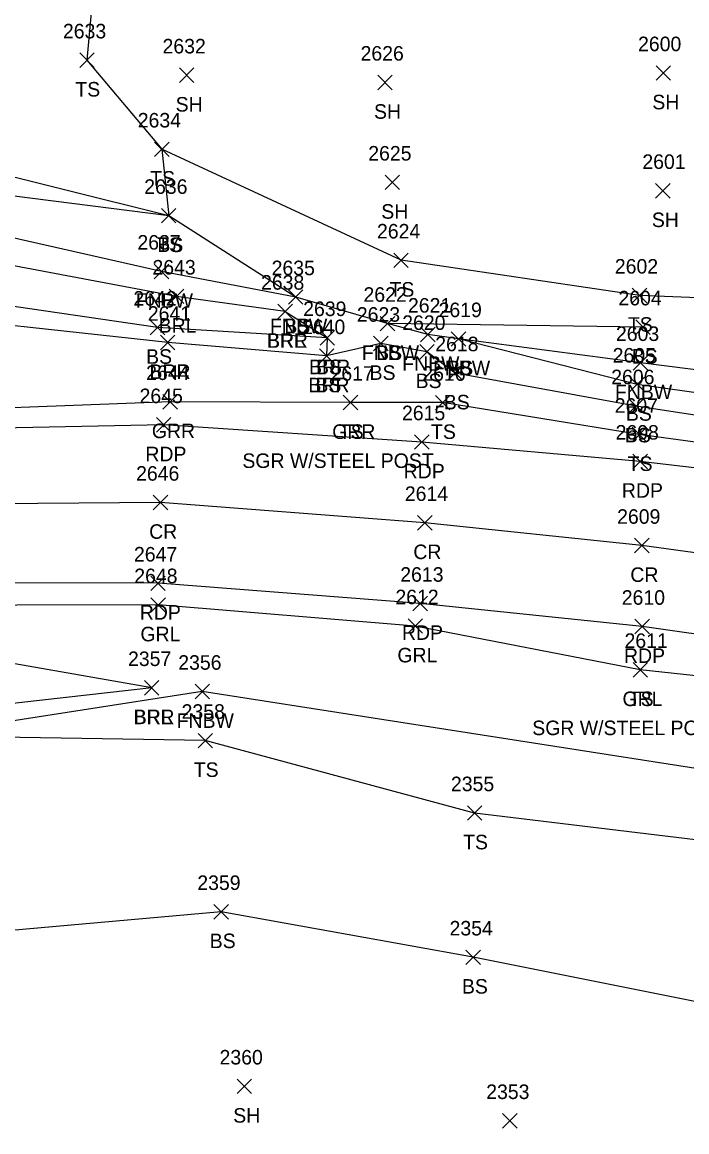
# Model space of a CAD drawing. Extents: x 1443590 to 1445966, y 578314 to 580556.
# Drawn here: x 1444676.4 to 1444767.8, y 579055 to 579207.6 of the extents above; entities that cross this region are included whole.
import ezdxf

# ---------------------------------------------------------------- set-up
doc = ezdxf.new("R2010")
doc.units = 0
for name, color, linetype in [('L_A', 7, 'Continuous'), ('L_I', 7, 'Continuous'), ('L_TIC', 7, 'Continuous'), ('LABL', 7, 'Continuous'), ('LELB', 7, 'Continuous'), ('LFNC', 7, 'Continuous'), ('P_A', 7, 'Continuous'), ('P_I', 7, 'Continuous'), ('P_TIC', 7, 'Continuous'), ('PET', 7, 'Continuous'), ('PRC', 7, 'Continuous'), ('R_A', 7, 'Continuous'), ('R_C', 7, 'Continuous'), ('R_I', 7, 'Continuous'), ('R_TIC', 7, 'Continuous'), ('RGR', 7, 'Continuous')]:
    doc.layers.add(name, color=color, linetype=linetype)

msp = doc.modelspace()

# ---------------------------------------------------------------- linework, layer by layer
at = {"layer": 'L_TIC'}
for points in [[(1444684.3, 579201.42), (1444686.3, 579203.42)], [(1444686.3, 579201.42), (1444684.3, 579203.42)], [(1444763.55, 579199.66), (1444765.55, 579201.66)], [(1444765.55, 579199.66), (1444763.55, 579201.66)], [(1444698, 579199.35), (1444700, 579201.35)], [(1444700, 579199.35), (1444698, 579201.35)], [(1444725.28, 579198.36), (1444727.28, 579200.36)], [(1444727.28, 579198.36), (1444725.28, 579200.36)], [(1444694.59, 579189.16), (1444696.59, 579191.16)], [(1444696.59, 579189.16), (1444694.59, 579191.16)], [(1444694.59, 579189.16), (1444696.59, 579191.16)], [(1444696.59, 579189.16), (1444694.59, 579191.16)], [(1444726.29, 579184.61), (1444728.29, 579186.61)], [(1444728.29, 579184.61), (1444726.29, 579186.61)], [(1444763.49, 579183.46), (1444765.49, 579185.46)], [(1444765.49, 579183.46), (1444763.49, 579185.46)], [(1444695.54, 579180.03), (1444697.54, 579182.03)], [(1444697.54, 579180.03), (1444695.54, 579182.03)], [(1444695.54, 579180.03), (1444697.54, 579182.03)], [(1444697.54, 579180.03), (1444695.54, 579182.03)], [(1444727.49, 579173.89), (1444729.49, 579175.89)], [(1444729.49, 579173.89), (1444727.49, 579175.89)], [(1444694.54, 579172.36), (1444696.54, 579174.36)], [(1444696.54, 579172.36), (1444694.54, 579174.36)], [(1444760.27, 579169.06), (1444762.27, 579171.06)], [(1444762.27, 579169.06), (1444760.27, 579171.06)], [(1444696.6, 579168.93), (1444698.6, 579170.93)], [(1444698.6, 579168.93), (1444696.6, 579170.93)], [(1444713, 579168.84), (1444715, 579170.84)], [(1444715, 579168.84), (1444713, 579170.84)], [(1444713, 579168.84), (1444715, 579170.84)], [(1444715, 579168.84), (1444713, 579170.84)], [(1444711.54, 579166.85), (1444713.54, 579168.85)], [(1444713.54, 579166.85), (1444711.54, 579168.85)], [(1444711.54, 579166.85), (1444713.54, 579168.85)], [(1444713.54, 579166.85), (1444711.54, 579168.85)], [(1444693.99, 579164.65), (1444695.99, 579166.65)], [(1444695.99, 579164.65), (1444693.99, 579166.65)], [(1444725.63, 579165.18), (1444727.63, 579167.18)], [(1444727.63, 579165.18), (1444725.63, 579167.18)], [(1444725.63, 579165.18), (1444727.63, 579167.18)], [(1444727.63, 579165.18), (1444725.63, 579167.18)], [(1444760.77, 579164.69), (1444762.77, 579166.69)], [(1444762.77, 579164.69), (1444760.77, 579166.69)], [(1444717.35, 579163.22), (1444719.35, 579165.22)], [(1444719.35, 579163.22), (1444717.35, 579165.22)], [(1444717.35, 579163.22), (1444719.35, 579165.22)], [(1444719.35, 579163.22), (1444717.35, 579165.22)], [(1444731.18, 579163.69), (1444733.18, 579165.69)], [(1444733.18, 579163.69), (1444731.18, 579165.69)], [(1444735.4, 579163.07), (1444737.4, 579165.07)], [(1444737.4, 579163.07), (1444735.4, 579165.07)], [(1444735.4, 579163.07), (1444737.4, 579165.07)], [(1444737.4, 579163.07), (1444735.4, 579165.07)], [(1444695.4, 579162.57), (1444697.4, 579164.57)], [(1444697.4, 579162.57), (1444695.4, 579164.57)], [(1444724.72, 579162.44), (1444726.72, 579164.44)], [(1444726.72, 579162.44), (1444724.72, 579164.44)], [(1444717.26, 579160.73), (1444719.26, 579162.73)], [(1444719.26, 579160.73), (1444717.26, 579162.73)], [(1444717.26, 579160.73), (1444719.26, 579162.73)], [(1444719.26, 579160.73), (1444717.26, 579162.73)], [(1444731.05, 579161.31), (1444733.05, 579163.31)], [(1444733.05, 579161.31), (1444731.05, 579163.31)], [(1444734.93, 579158.38), (1444736.93, 579160.38)], [(1444736.93, 579158.38), (1444734.93, 579160.38)], [(1444760.42, 579159.79), (1444762.42, 579161.79)], [(1444762.42, 579159.79), (1444760.42, 579161.79)], [(1444759.97, 579156.82), (1444761.97, 579158.82)], [(1444761.97, 579156.82), (1444759.97, 579158.82)], [(1444720.53, 579154.32), (1444722.53, 579156.32)], [(1444722.53, 579154.32), (1444720.53, 579156.32)], [(1444733.21, 579154.31), (1444735.21, 579156.31)], [(1444735.21, 579154.31), (1444733.21, 579156.31)], [(1444759.83, 579153.84), (1444761.83, 579155.84)], [(1444761.83, 579153.84), (1444759.83, 579155.84)], [(1444760.25, 579149.91), (1444762.25, 579151.91)], [(1444762.25, 579149.91), (1444760.25, 579151.91)], [(1444760.39, 579117.56), (1444762.39, 579119.56)], [(1444762.39, 579117.56), (1444760.39, 579119.56)], [(1444693.2, 579115.07), (1444695.2, 579117.07)], [(1444695.2, 579115.07), (1444693.2, 579117.07)], [(1444693.2, 579115.07), (1444695.2, 579117.07)], [(1444695.2, 579115.07), (1444693.2, 579117.07)], [(1444700.16, 579114.56), (1444702.16, 579116.56)], [(1444702.16, 579114.56), (1444700.16, 579116.56)], [(1444700.57, 579107.81), (1444702.57, 579109.81)], [(1444702.57, 579107.81), (1444700.57, 579109.81)], [(1444737.61, 579097.85), (1444739.61, 579099.85)], [(1444739.61, 579097.85), (1444737.61, 579099.85)], [(1444702.74, 579084.26), (1444704.74, 579086.26)], [(1444704.74, 579084.26), (1444702.74, 579086.26)], [(1444737.42, 579078), (1444739.42, 579080)], [(1444739.42, 579078), (1444737.42, 579080)], [(1444705.93, 579060.25), (1444707.93, 579062.25)], [(1444707.93, 579060.25), (1444705.93, 579062.25)], [(1444742.46, 579055.5), (1444744.46, 579057.5)], [(1444744.46, 579055.5), (1444742.46, 579057.5)]]:
    msp.add_lwpolyline(points, dxfattribs=at)
at = {"layer": 'LABL'}
for points in [[(1444712.54, 579167.85), (1444697.6, 579169.93), (1444652.08, 579178.48), (1444624.95, 579180.17), (1444611.5, 579175.57), (1444588.82, 579169.39), (1444561.97, 579161.22), (1444521.13, 579153.26), (1444485.17, 579141.59), (1444461.96, 579127.68), (1444423.87, 579107.83), (1444406.2, 579097.14), (1444395.91, 579089.33), (1444383.1, 579088.69), (1444377.98, 579081.32), (1444375.45, 579066.09), (1444387.55, 579066.41), (1444398.68, 579076.41), (1444413.49, 579086.33)], [(1444712.54, 579167.85), (1444718.35, 579164.22), (1444718.26, 579161.73), (1444696.4, 579163.57), (1444656.01, 579167.98), (1444612.17, 579160.88), (1444583.77, 579156.18), (1444564.87, 579151.47), (1444524.44, 579143.38), (1444493.22, 579126.97), (1444465.43, 579115.04), (1444435.17, 579099.27), (1444413.49, 579086.33)], [(1444694.2, 579116.07), (1444660.17, 579122.03), (1444619.71, 579118.69), (1444593.21, 579113.2), (1444563.33, 579103.61), (1444534.73, 579094.69), (1444522.35, 579085.12), (1444512.39, 579074.69), (1444507.48, 579064.11)], [(1444694.2, 579116.07), (1444661.24, 579112.36), (1444623.46, 579104.14), (1444596.63, 579097.35), (1444588.29, 579095.31), (1444555.76, 579085.36), (1444507.48, 579064.11)]]:
    msp.add_lwpolyline(points, dxfattribs=at)
at = {"layer": 'LELB'}
for points in [[(1444697.07, 579233.22), (1444686.87, 579220.09), (1444685.3, 579202.42), (1444695.59, 579190.16)], [(1444919.24, 579215.63), (1444903.05, 579208.11), (1444885.02, 579194.5), (1444865.75, 579185.31), (1444848.32, 579178.64), (1444837.14, 579166.25), (1444806.08, 579168.28), (1444761.27, 579170.06), (1444728.49, 579174.89), (1444695.59, 579190.16), (1444696.54, 579181.03), (1444600.23, 579193.23), (1444579.91, 579197.07)], [(1444718.35, 579164.22), (1444694.99, 579165.65), (1444654.54, 579171.54), (1444624.95, 579180.17), (1444620.68, 579181.6), (1444598.03, 579187.1), (1444579.73, 579191.63), (1444554.69, 579201.02)], [(1444714, 579169.84), (1444696.54, 579181.03), (1444668.38, 579188.04), (1444649.71, 579194.85), (1444603.18, 579201.31), (1444579.91, 579197.07)], [(1444761.77, 579165.69), (1444726.63, 579166.18)], [(1444952.22, 579126.5), (1444951.83, 579124.34), (1444898.44, 579132.97), (1444861.64, 579139.34), (1444841.59, 579142.76), (1444806.59, 579147.8), (1444760.83, 579154.84), (1444735.93, 579159.38), (1444732.05, 579162.31), (1444725.72, 579163.44), (1444718.26, 579161.73)], [(1444952.22, 579126.5), (1444898.44, 579135.45), (1444862.32, 579143.77), (1444839.47, 579146.81), (1444828.86, 579148.86), (1444806.47, 579151.38), (1444760.97, 579157.82), (1444736.4, 579164.07)], [(1444804.45, 579145.03), (1444761.25, 579150.91), (1444734.21, 579155.31), (1444721.53, 579155.32)], [(1445104.71, 579074.23), (1445065.14, 579075.87), (1445019.54, 579080.82), (1444988.53, 579086.62), (1444958.68, 579088.74), (1444931.67, 579094.92), (1444916, 579090.12), (1444911.23, 579088.69), (1444906.81, 579098.93), (1444894.77, 579101), (1444853.71, 579106.73), (1444840.94, 579108.81), (1444800.11, 579114.37), (1444761.39, 579118.56)], [(1444771.63, 579094.84), (1444738.61, 579098.85), (1444701.57, 579108.81), (1444661.88, 579109.45)], [(1444818.65, 579046.8), (1444772.77, 579072.16), (1444738.42, 579079), (1444703.74, 579085.26), (1444668.14, 579082.07), (1444623.2, 579102.04)]]:
    msp.add_lwpolyline(points, dxfattribs=at)
at = {"layer": 'LFNC'}
for points in [[(1444955.6, 579138.13), (1444898.53, 579144.66), (1444863.21, 579148.43), (1444841.5, 579151.44), (1444837.66, 579151.98), (1444828.16, 579152.74), (1444806.66, 579155.05), (1444761.42, 579160.79), (1444736.4, 579164.07), (1444732.18, 579164.69), (1444726.63, 579166.18), (1444714, 579169.84), (1444695.54, 579173.36), (1444651.38, 579183.34), (1444642.72, 579186.31), (1444620.68, 579181.6), (1444610.9, 579179.65), (1444587.6, 579174.08), (1444560.1, 579167.55), (1444546.27, 579164.71)], [(1444890.65, 579013.76), (1444887.91, 579035.57), (1444886.02, 579049.24), (1444887.33, 579069.98), (1444887.17, 579070.25), (1444893.55, 579088.91), (1444852.86, 579095.07), (1444811.04, 579100.21), (1444771.7, 579104.54), (1444701.16, 579115.56), (1444661.88, 579109.45), (1444623.2, 579102.04), (1444597.43, 579094.83), (1444589.4, 579093.21), (1444556.52, 579082.74), (1444531.38, 579071.36), (1444496.89, 579054.42), (1444474.91, 579043.46), (1444456.73, 579034.11), (1444432.64, 579022.06), (1444424.59, 579018.08), (1444422.86, 579017.09), (1444428.49, 579008.38), (1444434.19, 578999.12)]]:
    msp.add_lwpolyline(points, dxfattribs=at)
at = {"layer": 'P_TIC'}
for points in [[(1444694.84, 579151.24), (1444696.84, 579153.24)], [(1444696.84, 579151.24), (1444694.84, 579153.24)], [(1444730.36, 579148.89), (1444732.36, 579150.89)], [(1444732.36, 579148.89), (1444730.36, 579150.89)], [(1444760.37, 579146.22), (1444762.37, 579148.22)], [(1444762.37, 579146.22), (1444760.37, 579148.22)], [(1444694.41, 579140.57), (1444696.41, 579142.57)], [(1444696.41, 579140.57), (1444694.41, 579142.57)], [(1444730.75, 579137.78), (1444732.75, 579139.78)], [(1444732.75, 579137.78), (1444730.75, 579139.78)], [(1444760.59, 579134.64), (1444762.59, 579136.64)], [(1444762.59, 579134.64), (1444760.59, 579136.64)], [(1444694.07, 579129.45), (1444696.07, 579131.45)], [(1444696.07, 579129.45), (1444694.07, 579131.45)], [(1444730.12, 579126.67), (1444732.12, 579128.67)], [(1444732.12, 579126.67), (1444730.12, 579128.67)], [(1444760.66, 579123.5), (1444762.66, 579125.5)], [(1444762.66, 579123.5), (1444760.66, 579125.5)]]:
    msp.add_lwpolyline(points, dxfattribs=at)
at = {"layer": 'PET'}
for points in [[(1445134.69, 579101.81), (1445094.76, 579101.93), (1445077.63, 579103.26), (1445047.47, 579105.53), (1445003.1, 579110.32), (1444971.83, 579115.27), (1444949.98, 579118.8), (1444897, 579127.52), (1444843.35, 579136.1), (1444804.01, 579142.2), (1444761.37, 579147.22), (1444731.36, 579149.89), (1444695.84, 579152.24), (1444655.33, 579151.42), (1444615.59, 579148.93), (1444572.86, 579141.4), (1444535.21, 579131.29)], [(1445142.74, 579080.19), (1445099.09, 579079.55), (1445065.12, 579082.68), (1445030.26, 579085.35), (1445022.74, 579086.17), (1444988.69, 579090.02), (1444959.19, 579093.88), (1444932.36, 579098.94), (1444909.91, 579101.57), (1444895.06, 579103.61), (1444854.36, 579109.97), (1444841.37, 579112.53), (1444800.95, 579118.92), (1444761.66, 579124.5), (1444731.12, 579127.67), (1444695.07, 579130.45), (1444655.65, 579130.52), (1444618.8, 579127.98), (1444577.17, 579120.56), (1444542.16, 579111.25)]]:
    msp.add_lwpolyline(points, dxfattribs=at)
at = {"layer": 'PRC'}
msp.add_lwpolyline([(1445133.82, 579090.86), (1445081.89, 579091.59), (1445046.45, 579094.38), (1445002.6, 579099.63), (1444971.23, 579104.03), (1444941.6, 579108.7), (1444896.29, 579115.49), (1444841.3, 579124.04), (1444802.29, 579130.08), (1444761.59, 579135.64), (1444731.75, 579138.78), (1444695.41, 579141.57), (1444655.99, 579141.27), (1444617.36, 579138.71), (1444575.01, 579131.71), (1444538.16, 579121.71)], dxfattribs=at)
at = {"layer": 'R_TIC'}
for points in [[(1444695.74, 579154.42), (1444697.74, 579156.42)], [(1444697.74, 579154.42), (1444695.74, 579156.42)], [(1444720.53, 579154.32), (1444722.53, 579156.32)], [(1444722.53, 579154.32), (1444720.53, 579156.32)], [(1444694.1, 579126.47), (1444696.1, 579128.47)], [(1444696.1, 579126.47), (1444694.1, 579128.47)], [(1444729.45, 579123.57), (1444731.45, 579125.57)], [(1444731.45, 579123.57), (1444729.45, 579125.57)], [(1444760.39, 579117.56), (1444762.39, 579119.56)], [(1444762.39, 579117.56), (1444760.39, 579119.56)]]:
    msp.add_lwpolyline(points, dxfattribs=at)
at = {"layer": 'RGR'}
for points in [[(1444721.53, 579155.32), (1444696.74, 579155.42), (1444655.65, 579153.87), (1444615.28, 579151.28), (1444571.27, 579143.45), (1444534.43, 579133.37), (1444499.2, 579120.66), (1444472.94, 579108.48), (1444439.95, 579090.95), (1444419.6, 579078.42), (1444394.06, 579062.05)], [(1444761.39, 579118.56), (1444730.45, 579124.57), (1444695.1, 579127.47), (1444656.18, 579127.4), (1444619.28, 579124.62), (1444577.8, 579117.06), (1444542.61, 579107.99), (1444509.05, 579096.32), (1444481.27, 579083.6), (1444451.92, 579067.89), (1444431.87, 579057.62), (1444404.79, 579043.92)]]:
    msp.add_lwpolyline(points, dxfattribs=at)

# ---------------------------------------------------------------- texts
at = {"layer": 'L_A'}
for s, p in [('TS', (1444683.7, 579197.42)), ('SH', (1444697.49, 579195.35)), ('SH', (1444763.04, 579195.66)), ('SH', (1444724.77, 579194.36)), ('TS', (1444694, 579185.16)), ('TS', (1444694, 579185.16)), ('SH', (1444725.77, 579180.61)), ('SH', (1444762.98, 579179.46)), ('TS', (1444694.95, 579176.03)), ('BS', (1444694.98, 579176.03)), ('TS', (1444726.9, 579169.89)), ('FNBW', (1444692.01, 579168.36)), ('BRL', (1444695.15, 579164.93)), ('FNBW', (1444710.47, 579164.84)), ('BS', (1444712.44, 579164.84)), ('TS', (1444759.68, 579165.06)), ('BRR', (1444710.02, 579162.85)), ('BRL', (1444710.08, 579162.85)), ('BS', (1444693.43, 579160.65)), ('FNBW', (1444723.1, 579161.18)), ('BS', (1444725.07, 579161.18)), ('BS', (1444760.21, 579160.69)), ('BRR', (1444693.89, 579158.57)), ('BRR', (1444715.84, 579159.22)), ('BS', (1444716.79, 579159.22)), ('BS', (1444724.16, 579158.44)), ('FNBW', (1444728.65, 579159.69)), ('FNBW', (1444732.87, 579159.07)), ('BS', (1444734.84, 579159.07)), ('BS', (1444730.49, 579157.31)), ('BRR', (1444715.75, 579156.73)), ('BS', (1444716.7, 579156.73)), ('FNBW', (1444757.9, 579155.79)), ('BS', (1444734.37, 579154.38)), ('BS', (1444759.41, 579152.82)), ('TS', (1444719.94, 579150.32)), ('TS', (1444732.61, 579150.31)), ('BS', (1444759.27, 579149.84)), ('TS', (1444759.66, 579145.91)), ('TS', (1444759.8, 579113.56)), ('BRR', (1444691.68, 579111.07)), ('BRL', (1444691.74, 579111.07)), ('FNBW', (1444697.63, 579110.56)), ('TS', (1444699.98, 579103.81)), ('TS', (1444737.02, 579093.85)), ('BS', (1444702.18, 579080.26)), ('BS', (1444736.86, 579074)), ('SH', (1444705.41, 579056.25))]:
    msp.add_text(s, height=2, dxfattribs=at).set_placement(p)
at = {"layer": 'L_I'}
for s, p in [('2633', (1444681.99, 579205.42)), ('2632', (1444695.69, 579203.35)), ('2600', (1444761.08, 579203.66)), ('2626', (1444722.92, 579202.36)), ('2634', (1444692.28, 579193.16)), ('2634', (1444692.28, 579193.16)), ('2625', (1444723.98, 579188.61)), ('2601', (1444761.67, 579187.46)), ('2636', (1444693.17, 579184.03)), ('2636', (1444693.17, 579184.03)), ('2624', (1444725.18, 579177.89)), ('2637', (1444692.23, 579176.36)), ('2643', (1444694.3, 579172.93)), ('2635', (1444710.69, 579172.84)), ('2635', (1444710.69, 579172.84)), ('2602', (1444757.89, 579173.06)), ('2638', (1444709.23, 579170.85)), ('2638', (1444709.23, 579170.85)), ('2622', (1444723.32, 579169.18)), ('2622', (1444723.32, 579169.18)), ('2642', (1444691.68, 579168.65)), ('2621', (1444729.44, 579167.69)), ('2604', (1444758.38, 579168.69)), ('2641', (1444693.66, 579166.57)), ('2639', (1444715.03, 579167.22)), ('2639', (1444715.03, 579167.22)), ('2623', (1444722.41, 579166.44)), ('2619', (1444733.65, 579167.07)), ('2619', (1444733.65, 579167.07)), ('2640', (1444714.87, 579164.73)), ('2640', (1444714.87, 579164.73)), ('2620', (1444728.65, 579165.31)), ('2603', (1444758.04, 579163.79)), ('2618', (1444733.19, 579162.38)), ('2605', (1444757.59, 579160.82)), ('2617', (1444718.79, 579158.32)), ('2616', (1444731.41, 579158.31)), ('2606', (1444757.39, 579157.84)), ('2607', (1444757.87, 579153.91)), ('2611', (1444759.22, 579121.56)), ('2357', (1444690.94, 579119.07)), ('2357', (1444690.94, 579119.07)), ('2356', (1444697.85, 579118.56)), ('2358', (1444698.31, 579111.81)), ('2355', (1444735.35, 579101.85)), ('2359', (1444700.47, 579088.26)), ('2354', (1444735.16, 579082)), ('2360', (1444703.53, 579064.25)), ('2353', (1444740.2, 579059.5))]:
    msp.add_text(s, height=2, dxfattribs=at).set_placement(p)
at = {"layer": 'P_A'}
for s, p in [('RDP', (1444693.33, 579147.24)), ('RDP', (1444728.85, 579144.89)), ('RDP', (1444758.86, 579142.22)), ('CR', (1444693.85, 579136.57)), ('CR', (1444730.18, 579133.78)), ('CR', (1444760.02, 579130.64)), ('RDP', (1444692.56, 579125.45)), ('RDP', (1444728.61, 579122.67)), ('RDP', (1444759.15, 579119.5))]:
    msp.add_text(s, height=2, dxfattribs=at).set_placement(p)
at = {"layer": 'P_I'}
for s, p in [('2645', (1444692.53, 579155.24)), ('2615', (1444728.62, 579152.89)), ('2608', (1444757.99, 579150.22)), ('2646', (1444692.05, 579144.57)), ('2614', (1444729.01, 579141.78)), ('2609', (1444758.2, 579138.64)), ('2647', (1444691.76, 579133.45)), ('2613', (1444728.38, 579130.67)), ('2610', (1444758.84, 579127.5))]:
    msp.add_text(s, height=2, dxfattribs=at).set_placement(p)
at = {"layer": 'R_A'}
for s, p in [('GRR', (1444694.22, 579150.42)), ('GRR', (1444719.02, 579150.32)), ('GRL', (1444692.65, 579122.47)), ('GRL', (1444727.99, 579119.57)), ('GRL', (1444758.94, 579113.56))]:
    msp.add_text(s, height=2, dxfattribs=at).set_placement(p)
at = {"layer": 'R_C'}
for p in [(1444706.67, 579146.32), (1444746.53, 579109.56)]:
    msp.add_text('SGR W/STEEL POST', height=2, dxfattribs=at).set_placement(p)
at = {"layer": 'R_I'}
for s, p in [('2644', (1444693.43, 579158.42)), ('2617', (1444718.79, 579158.32)), ('2648', (1444691.8, 579130.47)), ('2612', (1444727.71, 579127.57)), ('2611', (1444759.22, 579121.56))]:
    msp.add_text(s, height=2, dxfattribs=at).set_placement(p)

doc.saveas('drawing.dxf')
